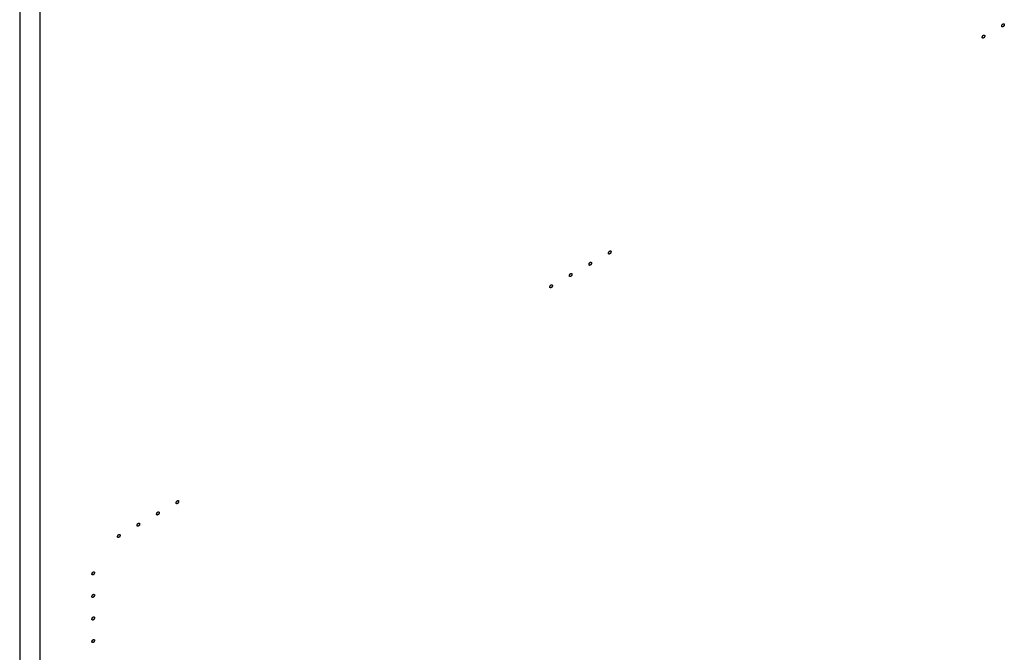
# Model space of a CAD drawing. Header units: inches. Extents: x 6 to 353, y 6 to 228.
# Tile 296 of 372: x 332.91 to 341.82, y 168.49 to 174.22. Entities that reach past the tile are written whole.
import ezdxf

# ---------------------------------------------------------------- set-up
doc = ezdxf.new("R2010")
doc.units = ezdxf.units.IN
doc.header["$LTSCALE"] = 19.946667
doc.header["$MEASUREMENT"] = 0
doc.linetypes.add('HIDDEN', pattern=[0.2, 0.1, -0.1])
doc.layers.get('0').update_dxf_attribs({"linetype": 'CONTINUOUS'})
doc.layers.add('08_ALL_COSMETICS', color=7, linetype='CONTINUOUS')

msp = doc.modelspace()

# ---------------------------------------------------------------- linework, layer by layer
at = {"color": 7, "linetype": 'Continuous'}
for p, q in [((332.9075, 194.7241), (332.9075, 141.4473)), ((333.09, 194.7241), (333.09, 141.4473))]:
    msp.add_line(p, q, dxfattribs=at)
at = {"layer": '08_ALL_COSMETICS', "color": 7, "linetype": 'HIDDEN'}
for points in [[(341.8079, 174.1526), (341.8075, 174.1524), (341.8069, 174.1522), (341.8062, 174.1519), (341.8057, 174.1516), (341.8051, 174.1515), (341.8046, 174.1514), (341.8042, 174.1513), (341.8038, 174.1512), (341.8035, 174.1511), (341.8033, 174.1511), (341.803, 174.1511), (341.8026, 174.1512), (341.8022, 174.1512), (341.8018, 174.1512), (341.8016, 174.1512), (341.8014, 174.1513), (341.8011, 174.1514), (341.8007, 174.1515), (341.8004, 174.1516), (341.8001, 174.1518), (341.7999, 174.1518), (341.7997, 174.152), (341.7995, 174.1522), (341.7992, 174.1524), (341.7989, 174.1526), (341.7986, 174.1528), (341.7985, 174.153), (341.7983, 174.1532), (341.7982, 174.1535), (341.7979, 174.1538), (341.7977, 174.1542), (341.7976, 174.1544), (341.7974, 174.1546), (341.7973, 174.1549), (341.7972, 174.1552), (341.7971, 174.1557), (341.797, 174.1561), (341.7969, 174.1564), (341.7968, 174.1567), (341.7968, 174.157), (341.7967, 174.1574), (341.7967, 174.1579), (341.7966, 174.1585), (341.7965, 174.1591), (341.7966, 174.1598), (341.7967, 174.1605), (341.7967, 174.1612), (341.7967, 174.1618), (341.7969, 174.1625), (341.7971, 174.1632), (341.7973, 174.1639), (341.7974, 174.1646), (341.7977, 174.1653), (341.7979, 174.166), (341.7982, 174.1668), (341.7984, 174.1675), (341.7988, 174.1682), (341.7991, 174.1689), (341.7995, 174.1696), (341.7998, 174.1703), (341.8003, 174.1709), (341.8007, 174.1716), (341.8011, 174.1722), (341.8016, 174.1729), (341.8021, 174.1735), (341.8025, 174.1741), (341.803, 174.1746), (341.8035, 174.1753), (341.804, 174.1757), (341.8046, 174.1762), (341.8051, 174.1767), (341.8056, 174.1772), (341.8062, 174.1776), (341.8069, 174.1781), (341.8075, 174.1785), (341.8079, 174.1787)], [(341.8079, 174.1787), (341.8082, 174.1789), (341.8088, 174.1792), (341.8095, 174.1795), (341.8101, 174.1798), (341.8106, 174.1799), (341.8111, 174.18), (341.8116, 174.1801), (341.8119, 174.1802), (341.8122, 174.1803), (341.8124, 174.1802), (341.8127, 174.1802), (341.8132, 174.1802), (341.8136, 174.1802), (341.8139, 174.1802), (341.8141, 174.1802), (341.8143, 174.1801), (341.8146, 174.18), (341.815, 174.1799), (341.8154, 174.1797), (341.8156, 174.1796), (341.8159, 174.1796), (341.816, 174.1794), (341.8163, 174.1792), (341.8166, 174.179), (341.8169, 174.1787), (341.8171, 174.1785), (341.8173, 174.1784), (341.8174, 174.1782), (341.8176, 174.1779), (341.8178, 174.1776), (341.818, 174.1772), (341.8182, 174.1769), (341.8183, 174.1767), (341.8184, 174.1765), (341.8185, 174.1761), (341.8186, 174.1757), (341.8188, 174.1753), (341.8189, 174.1749), (341.819, 174.1747), (341.819, 174.1744), (341.819, 174.174), (341.8191, 174.1734), (341.8191, 174.1728), (341.8192, 174.1722), (341.8191, 174.1715), (341.8191, 174.1709), (341.819, 174.1702), (341.819, 174.1696), (341.8188, 174.1688), (341.8186, 174.1682), (341.8185, 174.1674), (341.8184, 174.1667), (341.8181, 174.166), (341.8178, 174.1653), (341.8175, 174.1646), (341.8173, 174.1639), (341.8169, 174.1632), (341.8166, 174.1625), (341.8162, 174.1618), (341.8159, 174.161), (341.8154, 174.1604), (341.815, 174.1598), (341.8146, 174.1591), (341.8142, 174.1584), (341.8137, 174.1579), (341.8132, 174.1573), (341.8127, 174.1567), (341.8122, 174.1561), (341.8117, 174.1556), (341.8112, 174.1551), (341.8106, 174.1547), (341.8101, 174.1541), (341.8095, 174.1538), (341.8088, 174.1533), (341.8082, 174.1529), (341.8079, 174.1526)], [(341.6311, 174.0506), (341.6307, 174.0504), (341.6302, 174.0501), (341.6294, 174.0498), (341.6289, 174.0495), (341.6284, 174.0494), (341.6278, 174.0493), (341.6274, 174.0492), (341.627, 174.0491), (341.6268, 174.049), (341.6265, 174.0491), (341.6262, 174.0491), (341.6258, 174.0491), (341.6254, 174.0491), (341.6251, 174.0491), (341.6248, 174.0491), (341.6246, 174.0492), (341.6243, 174.0493), (341.624, 174.0494), (341.6236, 174.0496), (341.6233, 174.0497), (341.6231, 174.0497), (341.6229, 174.0499), (341.6227, 174.0501), (341.6224, 174.0503), (341.6221, 174.0506), (341.6219, 174.0508), (341.6217, 174.0509), (341.6216, 174.0511), (341.6214, 174.0514), (341.6212, 174.0518), (341.6209, 174.0521), (341.6208, 174.0524), (341.6206, 174.0526), (341.6206, 174.0528), (341.6205, 174.0532), (341.6203, 174.0536), (341.6202, 174.054), (341.6201, 174.0544), (341.62, 174.0546), (341.62, 174.0549), (341.6199, 174.0554), (341.6199, 174.0559), (341.6198, 174.0565), (341.6197, 174.0571), (341.6198, 174.0578), (341.6199, 174.0584), (341.6199, 174.0591), (341.62, 174.0597), (341.6202, 174.0605), (341.6203, 174.0612), (341.6205, 174.0619), (341.6206, 174.0626), (341.6209, 174.0633), (341.6211, 174.064), (341.6214, 174.0647), (341.6216, 174.0654), (341.622, 174.0661), (341.6224, 174.0668), (341.6227, 174.0675), (341.6231, 174.0683), (341.6235, 174.0689), (341.6239, 174.0695), (341.6244, 174.0702), (341.6248, 174.0709), (341.6253, 174.0714), (341.6258, 174.072), (341.6263, 174.0726), (341.6267, 174.0732), (341.6273, 174.0737), (341.6278, 174.0742), (341.6283, 174.0746), (341.6288, 174.0752), (341.6294, 174.0755), (341.6302, 174.076), (341.6307, 174.0764), (341.6311, 174.0767)], [(341.6311, 174.0767), (341.6315, 174.0769), (341.632, 174.0771), (341.6327, 174.0774), (341.6333, 174.0777), (341.6338, 174.0778), (341.6343, 174.078), (341.6348, 174.0781), (341.6351, 174.0781), (341.6354, 174.0782), (341.6356, 174.0782), (341.636, 174.0782), (341.6364, 174.0782), (341.6368, 174.0781), (341.6371, 174.0781), (341.6374, 174.0781), (341.6376, 174.078), (341.6379, 174.0779), (341.6382, 174.0778), (341.6386, 174.0777), (341.6389, 174.0776), (341.6391, 174.0775), (341.6393, 174.0773), (341.6395, 174.0771), (341.6398, 174.0769), (341.6401, 174.0767), (341.6403, 174.0765), (341.6405, 174.0763), (341.6406, 174.0761), (341.6408, 174.0758), (341.641, 174.0755), (341.6412, 174.0752), (341.6414, 174.0749), (341.6415, 174.0747), (341.6416, 174.0744), (341.6417, 174.0741), (341.6419, 174.0736), (341.642, 174.0732), (341.6421, 174.0729), (341.6422, 174.0726), (341.6422, 174.0723), (341.6422, 174.0719), (341.6423, 174.0714), (341.6423, 174.0708), (341.6424, 174.0702), (341.6423, 174.0695), (341.6423, 174.0688), (341.6422, 174.0682), (341.6422, 174.0675), (341.642, 174.0668), (341.6419, 174.0661), (341.6417, 174.0654), (341.6416, 174.0647), (341.6413, 174.064), (341.641, 174.0633), (341.6408, 174.0625), (341.6405, 174.0618), (341.6401, 174.0611), (341.6398, 174.0604), (341.6394, 174.0597), (341.6391, 174.059), (341.6387, 174.0584), (341.6382, 174.0577), (341.6378, 174.0571), (341.6374, 174.0564), (341.6369, 174.0558), (341.6364, 174.0552), (341.6359, 174.0547), (341.6354, 174.054), (341.6349, 174.0536), (341.6344, 174.0531), (341.6339, 174.0526), (341.6333, 174.0521), (341.6328, 174.0517), (341.632, 174.0512), (341.6315, 174.0508), (341.6311, 174.0506)], [(338.2483, 172.0975), (338.2479, 172.0973), (338.2474, 172.0971), (338.2467, 172.0968), (338.2461, 172.0965), (338.2456, 172.0964), (338.245, 172.0963), (338.2446, 172.0962), (338.2443, 172.0961), (338.244, 172.096), (338.2438, 172.096), (338.2434, 172.096), (338.243, 172.0961), (338.2426, 172.0961), (338.2423, 172.0961), (338.242, 172.0961), (338.2418, 172.0962), (338.2415, 172.0963), (338.2412, 172.0964), (338.2408, 172.0965), (338.2405, 172.0967), (338.2403, 172.0967), (338.2401, 172.0969), (338.2399, 172.0971), (338.2396, 172.0973), (338.2393, 172.0975), (338.2391, 172.0977), (338.2389, 172.0979), (338.2388, 172.0981), (338.2386, 172.0984), (338.2384, 172.0987), (338.2382, 172.099), (338.238, 172.0993), (338.2378, 172.0995), (338.2378, 172.0998), (338.2377, 172.1001), (338.2375, 172.1006), (338.2374, 172.101), (338.2373, 172.1013), (338.2372, 172.1016), (338.2372, 172.1019), (338.2371, 172.1023), (338.2371, 172.1028), (338.2371, 172.1034), (338.237, 172.104), (338.2371, 172.1047), (338.2371, 172.1054), (338.2372, 172.1061), (338.2372, 172.1067), (338.2374, 172.1074), (338.2375, 172.1081), (338.2377, 172.1088), (338.2378, 172.1095), (338.2381, 172.1102), (338.2384, 172.1109), (338.2386, 172.1117), (338.2389, 172.1124), (338.2392, 172.1131), (338.2396, 172.1138), (338.24, 172.1145), (338.2403, 172.1152), (338.2407, 172.1158), (338.2412, 172.1165), (338.2416, 172.1171), (338.242, 172.1178), (338.2425, 172.1184), (338.243, 172.119), (338.2435, 172.1195), (338.2439, 172.1202), (338.2445, 172.1206), (338.245, 172.1211), (338.2455, 172.1216), (338.2461, 172.1221), (338.2466, 172.1225), (338.2474, 172.123), (338.2479, 172.1234), (338.2483, 172.1236)], [(338.2483, 172.1236), (338.2487, 172.1238), (338.2492, 172.1241), (338.25, 172.1244), (338.2505, 172.1247), (338.251, 172.1248), (338.2516, 172.1249), (338.252, 172.125), (338.2523, 172.1251), (338.2526, 172.1252), (338.2529, 172.1251), (338.2532, 172.1251), (338.2536, 172.1251), (338.254, 172.1251), (338.2543, 172.1251), (338.2546, 172.1251), (338.2548, 172.125), (338.2551, 172.1249), (338.2554, 172.1248), (338.2558, 172.1246), (338.2561, 172.1245), (338.2563, 172.1245), (338.2565, 172.1243), (338.2567, 172.1241), (338.257, 172.1239), (338.2573, 172.1236), (338.2575, 172.1234), (338.2577, 172.1233), (338.2578, 172.1231), (338.258, 172.1228), (338.2582, 172.1225), (338.2584, 172.1221), (338.2586, 172.1218), (338.2588, 172.1216), (338.2588, 172.1214), (338.2589, 172.121), (338.2591, 172.1206), (338.2592, 172.1202), (338.2593, 172.1198), (338.2594, 172.1196), (338.2594, 172.1193), (338.2595, 172.1189), (338.2595, 172.1183), (338.2596, 172.1177), (338.2596, 172.1171), (338.2596, 172.1164), (338.2595, 172.1158), (338.2594, 172.1151), (338.2594, 172.1145), (338.2592, 172.1137), (338.2591, 172.113), (338.2589, 172.1123), (338.2588, 172.1116), (338.2585, 172.1109), (338.2582, 172.1102), (338.258, 172.1095), (338.2578, 172.1088), (338.2574, 172.1081), (338.257, 172.1074), (338.2567, 172.1067), (338.2563, 172.1059), (338.2559, 172.1053), (338.2555, 172.1047), (338.255, 172.104), (338.2546, 172.1033), (338.2541, 172.1028), (338.2536, 172.1022), (338.2531, 172.1016), (338.2527, 172.101), (338.2521, 172.1005), (338.2516, 172.1), (338.2511, 172.0996), (338.2505, 172.099), (338.25, 172.0987), (338.2492, 172.0982), (338.2487, 172.0978), (338.2483, 172.0975)], [(338.0715, 171.9955), (338.0712, 171.9953), (338.0706, 171.995), (338.0699, 171.9947), (338.0693, 171.9944), (338.0688, 171.9943), (338.0683, 171.9942), (338.0678, 171.9941), (338.0675, 171.994), (338.0672, 171.9939), (338.067, 171.994), (338.0666, 171.994), (338.0662, 171.994), (338.0658, 171.994), (338.0655, 171.994), (338.0653, 171.994), (338.0651, 171.9941), (338.0648, 171.9942), (338.0644, 171.9943), (338.064, 171.9945), (338.0637, 171.9946), (338.0635, 171.9946), (338.0634, 171.9948), (338.0631, 171.995), (338.0628, 171.9952), (338.0625, 171.9955), (338.0623, 171.9957), (338.0621, 171.9958), (338.062, 171.996), (338.0618, 171.9963), (338.0616, 171.9967), (338.0614, 171.997), (338.0612, 171.9973), (338.0611, 171.9975), (338.061, 171.9977), (338.0609, 171.9981), (338.0608, 171.9985), (338.0606, 171.9989), (338.0605, 171.9993), (338.0604, 171.9995), (338.0604, 171.9998), (338.0604, 172.0003), (338.0603, 172.0008), (338.0603, 172.0014), (338.0602, 172.002), (338.0603, 172.0027), (338.0603, 172.0033), (338.0604, 172.004), (338.0604, 172.0046), (338.0606, 172.0054), (338.0607, 172.0061), (338.0609, 172.0068), (338.061, 172.0075), (338.0613, 172.0082), (338.0616, 172.0089), (338.0619, 172.0096), (338.0621, 172.0103), (338.0625, 172.011), (338.0628, 172.0117), (338.0632, 172.0124), (338.0635, 172.0132), (338.064, 172.0138), (338.0644, 172.0144), (338.0648, 172.0151), (338.0652, 172.0158), (338.0657, 172.0163), (338.0662, 172.0169), (338.0667, 172.0175), (338.0672, 172.0181), (338.0677, 172.0186), (338.0682, 172.0191), (338.0688, 172.0195), (338.0693, 172.0201), (338.0699, 172.0204), (338.0706, 172.0209), (338.0712, 172.0213), (338.0715, 172.0216)], [(338.0715, 172.0216), (338.0719, 172.0218), (338.0724, 172.022), (338.0732, 172.0223), (338.0737, 172.0226), (338.0743, 172.0227), (338.0748, 172.0228), (338.0752, 172.023), (338.0756, 172.023), (338.0758, 172.0231), (338.0761, 172.0231), (338.0764, 172.0231), (338.0768, 172.0231), (338.0772, 172.023), (338.0775, 172.023), (338.0778, 172.023), (338.078, 172.0229), (338.0783, 172.0228), (338.0787, 172.0227), (338.079, 172.0226), (338.0793, 172.0225), (338.0795, 172.0224), (338.0797, 172.0222), (338.0799, 172.022), (338.0802, 172.0218), (338.0805, 172.0216), (338.0808, 172.0214), (338.0809, 172.0212), (338.0811, 172.021), (338.0812, 172.0207), (338.0814, 172.0204), (338.0817, 172.0201), (338.0818, 172.0198), (338.082, 172.0196), (338.082, 172.0193), (338.0822, 172.019), (338.0823, 172.0185), (338.0824, 172.0181), (338.0825, 172.0178), (338.0826, 172.0175), (338.0826, 172.0172), (338.0827, 172.0168), (338.0827, 172.0163), (338.0828, 172.0157), (338.0829, 172.0151), (338.0828, 172.0144), (338.0827, 172.0137), (338.0827, 172.0131), (338.0827, 172.0124), (338.0825, 172.0117), (338.0823, 172.011), (338.0821, 172.0103), (338.082, 172.0096), (338.0817, 172.0089), (338.0815, 172.0082), (338.0812, 172.0074), (338.081, 172.0067), (338.0806, 172.006), (338.0802, 172.0053), (338.0799, 172.0046), (338.0795, 172.0039), (338.0791, 172.0033), (338.0787, 172.0026), (338.0782, 172.002), (338.0778, 172.0013), (338.0773, 172.0007), (338.0769, 172.0001), (338.0764, 171.9996), (338.0759, 171.9989), (338.0753, 171.9985), (338.0748, 171.998), (338.0743, 171.9975), (338.0738, 171.997), (338.0732, 171.9966), (338.0725, 171.9961), (338.0719, 171.9957), (338.0715, 171.9955)], [(337.8948, 171.8934), (337.8944, 171.8932), (337.8938, 171.893), (337.8931, 171.8926), (337.8925, 171.8923), (337.892, 171.8923), (337.8915, 171.8921), (337.8911, 171.892), (337.8907, 171.892), (337.8904, 171.8919), (337.8902, 171.8919), (337.8899, 171.8919), (337.8895, 171.8919), (337.8891, 171.8919), (337.8887, 171.892), (337.8885, 171.8919), (337.8883, 171.8921), (337.888, 171.8921), (337.8876, 171.8923), (337.8873, 171.8924), (337.887, 171.8925), (337.8867, 171.8926), (337.8866, 171.8928), (337.8863, 171.8929), (337.8861, 171.8932), (337.8858, 171.8934), (337.8855, 171.8936), (337.8853, 171.8937), (337.8852, 171.894), (337.885, 171.8942), (337.8848, 171.8946), (337.8846, 171.8949), (337.8844, 171.8952), (337.8843, 171.8954), (337.8842, 171.8957), (337.8841, 171.896), (337.884, 171.8964), (337.8838, 171.8969), (337.8837, 171.8972), (337.8836, 171.8975), (337.8836, 171.8978), (337.8836, 171.8982), (337.8835, 171.8987), (337.8835, 171.8993), (337.8834, 171.8999), (337.8835, 171.9006), (337.8835, 171.9013), (337.8836, 171.9019), (337.8836, 171.9026), (337.8838, 171.9033), (337.884, 171.904), (337.8841, 171.9047), (337.8843, 171.9054), (337.8846, 171.9061), (337.8848, 171.9068), (337.8851, 171.9075), (337.8853, 171.9083), (337.8857, 171.909), (337.886, 171.9097), (337.8864, 171.9104), (337.8867, 171.9111), (337.8872, 171.9117), (337.8876, 171.9124), (337.888, 171.913), (337.8884, 171.9137), (337.8889, 171.9143), (337.8894, 171.9149), (337.8899, 171.9154), (337.8904, 171.916), (337.8909, 171.9165), (337.8915, 171.917), (337.892, 171.9175), (337.8925, 171.918), (337.8931, 171.9184), (337.8938, 171.9189), (337.8944, 171.9193), (337.8948, 171.9195)], [(337.8948, 171.9195), (337.8951, 171.9197), (337.8957, 171.92), (337.8964, 171.9203), (337.897, 171.9206), (337.8975, 171.9207), (337.898, 171.9208), (337.8984, 171.9209), (337.8988, 171.921), (337.8991, 171.921), (337.8993, 171.921), (337.8996, 171.921), (337.9, 171.921), (337.9004, 171.921), (337.9008, 171.921), (337.901, 171.921), (337.9012, 171.9209), (337.9015, 171.9208), (337.9019, 171.9206), (337.9022, 171.9205), (337.9025, 171.9204), (337.9028, 171.9203), (337.9029, 171.9202), (337.9032, 171.92), (337.9035, 171.9197), (337.9037, 171.9195), (337.904, 171.9193), (337.9042, 171.9192), (337.9043, 171.9189), (337.9045, 171.9187), (337.9047, 171.9183), (337.9049, 171.918), (337.9051, 171.9177), (337.9052, 171.9175), (337.9053, 171.9172), (337.9054, 171.9169), (337.9055, 171.9165), (337.9057, 171.9161), (337.9058, 171.9157), (337.9059, 171.9155), (337.9059, 171.9151), (337.9059, 171.9147), (337.906, 171.9142), (337.906, 171.9136), (337.9061, 171.913), (337.906, 171.9123), (337.906, 171.9117), (337.9059, 171.911), (337.9059, 171.9103), (337.9057, 171.9096), (337.9055, 171.9089), (337.9054, 171.9082), (337.9052, 171.9075), (337.9049, 171.9068), (337.9047, 171.9061), (337.9044, 171.9054), (337.9042, 171.9047), (337.9038, 171.904), (337.9035, 171.9033), (337.9031, 171.9026), (337.9028, 171.9018), (337.9023, 171.9012), (337.9019, 171.9005), (337.9015, 171.8999), (337.9011, 171.8992), (337.9006, 171.8987), (337.9001, 171.8981), (337.8996, 171.8975), (337.8991, 171.8969), (337.8986, 171.8964), (337.898, 171.8959), (337.8975, 171.8954), (337.897, 171.8949), (337.8964, 171.8946), (337.8957, 171.894), (337.8951, 171.8937), (337.8948, 171.8934)], [(337.718, 171.7913), (337.7176, 171.7912), (337.7171, 171.7909), (337.7163, 171.7906), (337.7158, 171.7903), (337.7153, 171.7902), (337.7147, 171.7901), (337.7143, 171.79), (337.7139, 171.7899), (337.7137, 171.7898), (337.7134, 171.7898), (337.7131, 171.7898), (337.7127, 171.7899), (337.7123, 171.7899), (337.712, 171.7899), (337.7117, 171.7899), (337.7115, 171.79), (337.7112, 171.7901), (337.7108, 171.7902), (337.7105, 171.7904), (337.7102, 171.7905), (337.71, 171.7905), (337.7098, 171.7907), (337.7096, 171.7909), (337.7093, 171.7911), (337.709, 171.7914), (337.7088, 171.7916), (337.7086, 171.7917), (337.7084, 171.7919), (337.7083, 171.7922), (337.7081, 171.7925), (337.7078, 171.7929), (337.7077, 171.7931), (337.7075, 171.7933), (337.7075, 171.7936), (337.7073, 171.7939), (337.7072, 171.7944), (337.7071, 171.7948), (337.707, 171.7952), (337.7069, 171.7954), (337.7069, 171.7957), (337.7068, 171.7961), (337.7068, 171.7966), (337.7067, 171.7973), (337.7066, 171.7979), (337.7067, 171.7985), (337.7068, 171.7992), (337.7068, 171.7999), (337.7068, 171.8005), (337.707, 171.8012), (337.7072, 171.8019), (337.7074, 171.8026), (337.7075, 171.8033), (337.7078, 171.8041), (337.708, 171.8048), (337.7083, 171.8055), (337.7085, 171.8062), (337.7089, 171.8069), (337.7093, 171.8076), (337.7096, 171.8083), (337.71, 171.809), (337.7104, 171.8097), (337.7108, 171.8103), (337.7113, 171.811), (337.7117, 171.8116), (337.7122, 171.8122), (337.7127, 171.8128), (337.7131, 171.8134), (337.7136, 171.814), (337.7142, 171.8144), (337.7147, 171.8149), (337.7152, 171.8154), (337.7157, 171.8159), (337.7163, 171.8163), (337.717, 171.8168), (337.7176, 171.8172), (337.718, 171.8175)], [(337.718, 171.8175), (337.7183, 171.8176), (337.7189, 171.8179), (337.7196, 171.8182), (337.7202, 171.8185), (337.7207, 171.8186), (337.7212, 171.8187), (337.7217, 171.8188), (337.722, 171.8189), (337.7223, 171.819), (337.7225, 171.819), (337.7229, 171.8189), (337.7233, 171.8189), (337.7237, 171.8189), (337.724, 171.8189), (337.7242, 171.8189), (337.7245, 171.8188), (337.7247, 171.8187), (337.7251, 171.8186), (337.7255, 171.8184), (337.7258, 171.8183), (337.726, 171.8183), (337.7261, 171.8181), (337.7264, 171.8179), (337.7267, 171.8177), (337.727, 171.8174), (337.7272, 171.8172), (337.7274, 171.8171), (337.7275, 171.8169), (337.7277, 171.8166), (337.7279, 171.8163), (337.7281, 171.8159), (337.7283, 171.8157), (337.7284, 171.8155), (337.7285, 171.8152), (337.7286, 171.8149), (337.7287, 171.8144), (337.7289, 171.814), (337.729, 171.8136), (337.7291, 171.8134), (337.7291, 171.8131), (337.7291, 171.8127), (337.7292, 171.8122), (337.7292, 171.8115), (337.7293, 171.8109), (337.7292, 171.8103), (337.7292, 171.8096), (337.7291, 171.8089), (337.7291, 171.8083), (337.7289, 171.8076), (337.7288, 171.8069), (337.7286, 171.8062), (337.7285, 171.8055), (337.7282, 171.8047), (337.7279, 171.804), (337.7277, 171.8033), (337.7274, 171.8026), (337.727, 171.8019), (337.7267, 171.8012), (337.7263, 171.8005), (337.726, 171.7998), (337.7255, 171.7991), (337.7251, 171.7985), (337.7247, 171.7978), (337.7243, 171.7972), (337.7238, 171.7966), (337.7233, 171.796), (337.7228, 171.7954), (337.7223, 171.7948), (337.7218, 171.7944), (337.7213, 171.7939), (337.7207, 171.7934), (337.7202, 171.7929), (337.7197, 171.7925), (337.7189, 171.792), (337.7183, 171.7916), (337.718, 171.7913)], [(334.3352, 169.8383), (334.3348, 169.8381), (334.3343, 169.8379), (334.3335, 169.8375), (334.333, 169.8372), (334.3325, 169.8372), (334.3319, 169.837), (334.3315, 169.8369), (334.3311, 169.8369), (334.3309, 169.8368), (334.3306, 169.8368), (334.3303, 169.8368), (334.3299, 169.8368), (334.3295, 169.8368), (334.3292, 169.8369), (334.3289, 169.8368), (334.3287, 169.8369), (334.3284, 169.837), (334.3281, 169.8372), (334.3277, 169.8373), (334.3274, 169.8374), (334.3272, 169.8375), (334.327, 169.8377), (334.3268, 169.8378), (334.3265, 169.8381), (334.3262, 169.8383), (334.326, 169.8385), (334.3258, 169.8386), (334.3257, 169.8389), (334.3255, 169.8391), (334.3253, 169.8395), (334.325, 169.8398), (334.3249, 169.8401), (334.3247, 169.8403), (334.3247, 169.8406), (334.3246, 169.8409), (334.3244, 169.8413), (334.3243, 169.8418), (334.3242, 169.8421), (334.3241, 169.8424), (334.3241, 169.8427), (334.324, 169.8431), (334.324, 169.8436), (334.3239, 169.8442), (334.3238, 169.8448), (334.3239, 169.8455), (334.324, 169.8462), (334.324, 169.8468), (334.3241, 169.8475), (334.3243, 169.8482), (334.3244, 169.8489), (334.3246, 169.8496), (334.3247, 169.8503), (334.325, 169.851), (334.3252, 169.8517), (334.3255, 169.8524), (334.3257, 169.8532), (334.3261, 169.8539), (334.3265, 169.8546), (334.3268, 169.8553), (334.3272, 169.856), (334.3276, 169.8566), (334.328, 169.8573), (334.3285, 169.8579), (334.3289, 169.8586), (334.3294, 169.8592), (334.3299, 169.8597), (334.3304, 169.8603), (334.3308, 169.8609), (334.3314, 169.8614), (334.3319, 169.8619), (334.3324, 169.8624), (334.3329, 169.8629), (334.3335, 169.8633), (334.3343, 169.8638), (334.3348, 169.8642), (334.3352, 169.8644)], [(334.3352, 169.8644), (334.3356, 169.8646), (334.3361, 169.8649), (334.3368, 169.8652), (334.3374, 169.8655), (334.3379, 169.8656), (334.3384, 169.8657), (334.3389, 169.8658), (334.3392, 169.8659), (334.3395, 169.8659), (334.3397, 169.8659), (334.3401, 169.8659), (334.3405, 169.8659), (334.3409, 169.8659), (334.3412, 169.8659), (334.3415, 169.8659), (334.3417, 169.8658), (334.342, 169.8657), (334.3423, 169.8655), (334.3427, 169.8654), (334.343, 169.8653), (334.3432, 169.8652), (334.3434, 169.8651), (334.3436, 169.8649), (334.3439, 169.8646), (334.3442, 169.8644), (334.3444, 169.8642), (334.3446, 169.8641), (334.3447, 169.8638), (334.3449, 169.8636), (334.3451, 169.8632), (334.3453, 169.8629), (334.3455, 169.8626), (334.3457, 169.8624), (334.3457, 169.8621), (334.3458, 169.8618), (334.346, 169.8614), (334.3461, 169.8609), (334.3462, 169.8606), (334.3463, 169.8604), (334.3463, 169.86), (334.3463, 169.8596), (334.3464, 169.8591), (334.3464, 169.8585), (334.3465, 169.8579), (334.3464, 169.8572), (334.3464, 169.8566), (334.3463, 169.8559), (334.3463, 169.8552), (334.3461, 169.8545), (334.346, 169.8538), (334.3458, 169.8531), (334.3457, 169.8524), (334.3454, 169.8517), (334.3451, 169.851), (334.3449, 169.8503), (334.3446, 169.8496), (334.3443, 169.8489), (334.3439, 169.8482), (334.3435, 169.8475), (334.3432, 169.8467), (334.3428, 169.8461), (334.3423, 169.8454), (334.3419, 169.8448), (334.3415, 169.8441), (334.341, 169.8436), (334.3405, 169.843), (334.34, 169.8424), (334.3396, 169.8418), (334.339, 169.8413), (334.3385, 169.8408), (334.338, 169.8403), (334.3374, 169.8398), (334.3369, 169.8395), (334.3361, 169.8389), (334.3356, 169.8386), (334.3352, 169.8383)], [(334.1584, 169.7362), (334.158, 169.7361), (334.1575, 169.7358), (334.1568, 169.7355), (334.1562, 169.7352), (334.1557, 169.7351), (334.1552, 169.735), (334.1547, 169.7349), (334.1544, 169.7348), (334.1541, 169.7347), (334.1539, 169.7347), (334.1535, 169.7347), (334.1531, 169.7348), (334.1527, 169.7348), (334.1524, 169.7348), (334.1521, 169.7348), (334.1519, 169.7349), (334.1516, 169.735), (334.1513, 169.7351), (334.1509, 169.7353), (334.1506, 169.7354), (334.1504, 169.7354), (334.1502, 169.7356), (334.15, 169.7358), (334.1497, 169.736), (334.1494, 169.7363), (334.1492, 169.7365), (334.149, 169.7366), (334.1489, 169.7368), (334.1487, 169.7371), (334.1485, 169.7374), (334.1483, 169.7378), (334.1481, 169.738), (334.148, 169.7382), (334.1479, 169.7385), (334.1478, 169.7388), (334.1476, 169.7393), (334.1475, 169.7397), (334.1474, 169.7401), (334.1473, 169.7403), (334.1473, 169.7406), (334.1473, 169.741), (334.1472, 169.7415), (334.1472, 169.7422), (334.1471, 169.7428), (334.1472, 169.7434), (334.1472, 169.7441), (334.1473, 169.7448), (334.1473, 169.7454), (334.1475, 169.7461), (334.1476, 169.7468), (334.1478, 169.7475), (334.1479, 169.7482), (334.1482, 169.749), (334.1485, 169.7497), (334.1487, 169.7504), (334.149, 169.7511), (334.1494, 169.7518), (334.1497, 169.7525), (334.1501, 169.7532), (334.1504, 169.7539), (334.1508, 169.7546), (334.1513, 169.7552), (334.1517, 169.7559), (334.1521, 169.7565), (334.1526, 169.7571), (334.1531, 169.7577), (334.1536, 169.7583), (334.1541, 169.7589), (334.1546, 169.7593), (334.1551, 169.7598), (334.1557, 169.7603), (334.1562, 169.7608), (334.1567, 169.7612), (334.1575, 169.7617), (334.158, 169.7621), (334.1584, 169.7624)], [(334.1584, 169.7624), (334.1588, 169.7625), (334.1593, 169.7628), (334.1601, 169.7631), (334.1606, 169.7634), (334.1611, 169.7635), (334.1617, 169.7636), (334.1621, 169.7637), (334.1625, 169.7638), (334.1627, 169.7639), (334.163, 169.7639), (334.1633, 169.7638), (334.1637, 169.7638), (334.1641, 169.7638), (334.1644, 169.7638), (334.1647, 169.7638), (334.1649, 169.7637), (334.1652, 169.7636), (334.1655, 169.7635), (334.1659, 169.7633), (334.1662, 169.7632), (334.1664, 169.7632), (334.1666, 169.763), (334.1668, 169.7628), (334.1671, 169.7626), (334.1674, 169.7623), (334.1676, 169.7621), (334.1678, 169.762), (334.1679, 169.7618), (334.1681, 169.7615), (334.1683, 169.7612), (334.1686, 169.7608), (334.1687, 169.7606), (334.1689, 169.7604), (334.1689, 169.7601), (334.1691, 169.7597), (334.1692, 169.7593), (334.1693, 169.7589), (334.1694, 169.7585), (334.1695, 169.7583), (334.1695, 169.758), (334.1696, 169.7576), (334.1696, 169.7571), (334.1697, 169.7564), (334.1698, 169.7558), (334.1697, 169.7552), (334.1696, 169.7545), (334.1696, 169.7538), (334.1695, 169.7532), (334.1693, 169.7525), (334.1692, 169.7518), (334.169, 169.7511), (334.1689, 169.7504), (334.1686, 169.7496), (334.1684, 169.7489), (334.1681, 169.7482), (334.1679, 169.7475), (334.1675, 169.7468), (334.1671, 169.7461), (334.1668, 169.7454), (334.1664, 169.7447), (334.166, 169.744), (334.1656, 169.7434), (334.1651, 169.7427), (334.1647, 169.7421), (334.1642, 169.7415), (334.1637, 169.7409), (334.1632, 169.7403), (334.1628, 169.7397), (334.1622, 169.7393), (334.1617, 169.7388), (334.1612, 169.7383), (334.1607, 169.7378), (334.1601, 169.7374), (334.1593, 169.7369), (334.1588, 169.7365), (334.1584, 169.7362)], [(333.9816, 169.6342), (333.9813, 169.634), (333.9807, 169.6337), (333.98, 169.6334), (333.9794, 169.6331), (333.9789, 169.633), (333.9784, 169.6329), (333.9779, 169.6328), (333.9776, 169.6327), (333.9773, 169.6327), (333.9771, 169.6327), (333.9768, 169.6327), (333.9764, 169.6327), (333.9759, 169.6327), (333.9756, 169.6327), (333.9754, 169.6327), (333.9752, 169.6328), (333.9749, 169.6329), (333.9745, 169.6331), (333.9741, 169.6332), (333.9739, 169.6333), (333.9736, 169.6334), (333.9735, 169.6335), (333.9732, 169.6337), (333.9729, 169.634), (333.9726, 169.6342), (333.9724, 169.6344), (333.9722, 169.6345), (333.9721, 169.6348), (333.9719, 169.635), (333.9717, 169.6354), (333.9715, 169.6357), (333.9713, 169.636), (333.9712, 169.6362), (333.9711, 169.6364), (333.971, 169.6368), (333.9709, 169.6372), (333.9707, 169.6376), (333.9706, 169.638), (333.9705, 169.6382), (333.9705, 169.6386), (333.9705, 169.639), (333.9704, 169.6395), (333.9704, 169.6401), (333.9703, 169.6407), (333.9704, 169.6414), (333.9704, 169.642), (333.9705, 169.6427), (333.9705, 169.6434), (333.9707, 169.6441), (333.9709, 169.6448), (333.971, 169.6455), (333.9712, 169.6462), (333.9714, 169.6469), (333.9717, 169.6476), (333.972, 169.6483), (333.9722, 169.649), (333.9726, 169.6497), (333.9729, 169.6504), (333.9733, 169.6511), (333.9736, 169.6519), (333.9741, 169.6525), (333.9745, 169.6532), (333.9749, 169.6538), (333.9753, 169.6545), (333.9758, 169.655), (333.9763, 169.6556), (333.9768, 169.6562), (333.9773, 169.6568), (333.9778, 169.6573), (333.9783, 169.6578), (333.9789, 169.6583), (333.9794, 169.6588), (333.98, 169.6591), (333.9807, 169.6597), (333.9813, 169.66), (333.9816, 169.6603)], [(333.9816, 169.6603), (333.982, 169.6605), (333.9826, 169.6607), (333.9833, 169.6611), (333.9838, 169.6614), (333.9844, 169.6614), (333.9849, 169.6616), (333.9853, 169.6617), (333.9857, 169.6617), (333.986, 169.6618), (333.9862, 169.6618), (333.9865, 169.6618), (333.9869, 169.6618), (333.9873, 169.6618), (333.9877, 169.6617), (333.9879, 169.6618), (333.9881, 169.6616), (333.9884, 169.6616), (333.9888, 169.6614), (333.9891, 169.6613), (333.9894, 169.6612), (333.9897, 169.6611), (333.9898, 169.6609), (333.9901, 169.6608), (333.9903, 169.6605), (333.9906, 169.6603), (333.9909, 169.6601), (333.9911, 169.66), (333.9912, 169.6597), (333.9913, 169.6595), (333.9916, 169.6591), (333.9918, 169.6588), (333.992, 169.6585), (333.9921, 169.6583), (333.9922, 169.658), (333.9923, 169.6577), (333.9924, 169.6573), (333.9925, 169.6568), (333.9926, 169.6565), (333.9927, 169.6562), (333.9928, 169.6559), (333.9928, 169.6555), (333.9928, 169.655), (333.9929, 169.6544), (333.993, 169.6538), (333.9929, 169.6531), (333.9928, 169.6524), (333.9928, 169.6518), (333.9928, 169.6511), (333.9926, 169.6504), (333.9924, 169.6497), (333.9923, 169.649), (333.9921, 169.6483), (333.9918, 169.6476), (333.9916, 169.6469), (333.9913, 169.6462), (333.9911, 169.6454), (333.9907, 169.6447), (333.9904, 169.644), (333.99, 169.6433), (333.9897, 169.6426), (333.9892, 169.642), (333.9888, 169.6413), (333.9884, 169.6407), (333.988, 169.64), (333.9874, 169.6394), (333.987, 169.6388), (333.9865, 169.6383), (333.986, 169.6377), (333.9855, 169.6372), (333.9849, 169.6367), (333.9844, 169.6362), (333.9839, 169.6357), (333.9833, 169.6353), (333.9826, 169.6348), (333.982, 169.6344), (333.9816, 169.6342)], [(333.8049, 169.5321), (333.8045, 169.5319), (333.8039, 169.5317), (333.8032, 169.5314), (333.8027, 169.5311), (333.8021, 169.531), (333.8016, 169.5308), (333.8012, 169.5307), (333.8008, 169.5307), (333.8005, 169.5306), (333.8003, 169.5306), (333.8, 169.5306), (333.7996, 169.5306), (333.7992, 169.5307), (333.7988, 169.5307), (333.7986, 169.5307), (333.7984, 169.5308), (333.7981, 169.5309), (333.7977, 169.531), (333.7974, 169.5311), (333.7971, 169.5312), (333.7969, 169.5313), (333.7967, 169.5315), (333.7965, 169.5317), (333.7962, 169.5319), (333.7959, 169.5321), (333.7956, 169.5323), (333.7954, 169.5325), (333.7953, 169.5327), (333.7952, 169.533), (333.7949, 169.5333), (333.7947, 169.5336), (333.7946, 169.5339), (333.7944, 169.5341), (333.7943, 169.5344), (333.7942, 169.5347), (333.7941, 169.5352), (333.794, 169.5356), (333.7939, 169.5359), (333.7938, 169.5362), (333.7937, 169.5365), (333.7937, 169.5369), (333.7937, 169.5374), (333.7936, 169.538), (333.7935, 169.5386), (333.7936, 169.5393), (333.7937, 169.54), (333.7937, 169.5406), (333.7937, 169.5413), (333.7939, 169.542), (333.7941, 169.5427), (333.7943, 169.5434), (333.7944, 169.5441), (333.7947, 169.5448), (333.7949, 169.5455), (333.7952, 169.5463), (333.7954, 169.547), (333.7958, 169.5477), (333.7961, 169.5484), (333.7965, 169.5491), (333.7968, 169.5498), (333.7973, 169.5504), (333.7977, 169.5511), (333.7981, 169.5517), (333.7986, 169.5524), (333.7991, 169.553), (333.7995, 169.5536), (333.8, 169.5541), (333.8005, 169.5548), (333.801, 169.5552), (333.8016, 169.5557), (333.8021, 169.5562), (333.8026, 169.5567), (333.8032, 169.5571), (333.8039, 169.5576), (333.8045, 169.558), (333.8049, 169.5582)], [(333.8049, 169.5582), (333.8052, 169.5584), (333.8058, 169.5587), (333.8065, 169.559), (333.8071, 169.5593), (333.8076, 169.5594), (333.8081, 169.5595), (333.8086, 169.5596), (333.8089, 169.5597), (333.8092, 169.5598), (333.8094, 169.5597), (333.8097, 169.5597), (333.8101, 169.5597), (333.8106, 169.5597), (333.8109, 169.5597), (333.8111, 169.5597), (333.8113, 169.5596), (333.8116, 169.5595), (333.812, 169.5594), (333.8124, 169.5592), (333.8126, 169.5591), (333.8129, 169.5591), (333.813, 169.5589), (333.8133, 169.5587), (333.8136, 169.5585), (333.8139, 169.5582), (333.8141, 169.558), (333.8143, 169.5579), (333.8144, 169.5577), (333.8146, 169.5574), (333.8148, 169.557), (333.815, 169.5567), (333.8152, 169.5564), (333.8153, 169.5562), (333.8154, 169.556), (333.8155, 169.5556), (333.8156, 169.5552), (333.8158, 169.5548), (333.8159, 169.5544), (333.816, 169.5542), (333.816, 169.5539), (333.816, 169.5534), (333.8161, 169.5529), (333.8161, 169.5523), (333.8162, 169.5517), (333.8161, 169.551), (333.8161, 169.5504), (333.816, 169.5497), (333.816, 169.5491), (333.8158, 169.5483), (333.8156, 169.5476), (333.8155, 169.5469), (333.8154, 169.5462), (333.8151, 169.5455), (333.8148, 169.5448), (333.8145, 169.5441), (333.8143, 169.5434), (333.8139, 169.5427), (333.8136, 169.542), (333.8132, 169.5413), (333.8129, 169.5405), (333.8124, 169.5399), (333.812, 169.5393), (333.8116, 169.5386), (333.8112, 169.5379), (333.8107, 169.5374), (333.8102, 169.5368), (333.8097, 169.5362), (333.8092, 169.5356), (333.8087, 169.5351), (333.8082, 169.5346), (333.8076, 169.5342), (333.8071, 169.5336), (333.8065, 169.5333), (333.8058, 169.5328), (333.8052, 169.5324), (333.8049, 169.5321)], [(333.5729, 169.1941), (333.5726, 169.1939), (333.572, 169.1937), (333.5713, 169.1933), (333.5707, 169.193), (333.5702, 169.193), (333.5697, 169.1928), (333.5692, 169.1927), (333.5689, 169.1926), (333.5686, 169.1926), (333.5684, 169.1926), (333.5681, 169.1926), (333.5676, 169.1926), (333.5672, 169.1926), (333.5669, 169.1926), (333.5667, 169.1926), (333.5665, 169.1927), (333.5662, 169.1928), (333.5658, 169.193), (333.5654, 169.1931), (333.5652, 169.1932), (333.5649, 169.1933), (333.5648, 169.1934), (333.5645, 169.1936), (333.5642, 169.1939), (333.5639, 169.1941), (333.5637, 169.1943), (333.5635, 169.1944), (333.5634, 169.1947), (333.5632, 169.1949), (333.563, 169.1953), (333.5628, 169.1956), (333.5626, 169.1959), (333.5625, 169.1961), (333.5624, 169.1964), (333.5623, 169.1967), (333.5622, 169.1971), (333.562, 169.1976), (333.5619, 169.1979), (333.5618, 169.1981), (333.5618, 169.1985), (333.5618, 169.1989), (333.5617, 169.1994), (333.5617, 169.2), (333.5616, 169.2006), (333.5617, 169.2013), (333.5617, 169.2019), (333.5618, 169.2026), (333.5618, 169.2033), (333.562, 169.204), (333.5622, 169.2047), (333.5623, 169.2054), (333.5624, 169.2061), (333.5627, 169.2068), (333.563, 169.2075), (333.5633, 169.2082), (333.5635, 169.2089), (333.5639, 169.2096), (333.5642, 169.2104), (333.5646, 169.2111), (333.5649, 169.2118), (333.5654, 169.2124), (333.5658, 169.2131), (333.5662, 169.2137), (333.5666, 169.2144), (333.5671, 169.2149), (333.5676, 169.2155), (333.5681, 169.2161), (333.5686, 169.2167), (333.5691, 169.2172), (333.5696, 169.2177), (333.5702, 169.2182), (333.5707, 169.2187), (333.5713, 169.219), (333.572, 169.2196), (333.5726, 169.22), (333.5729, 169.2202)], [(333.5729, 169.2202), (333.5733, 169.2204), (333.5739, 169.2206), (333.5746, 169.221), (333.5751, 169.2213), (333.5757, 169.2213), (333.5762, 169.2215), (333.5766, 169.2216), (333.577, 169.2216), (333.5773, 169.2217), (333.5775, 169.2217), (333.5778, 169.2217), (333.5782, 169.2217), (333.5786, 169.2217), (333.5789, 169.2216), (333.5792, 169.2217), (333.5794, 169.2216), (333.5797, 169.2215), (333.5801, 169.2213), (333.5804, 169.2212), (333.5807, 169.2211), (333.5809, 169.221), (333.5811, 169.2209), (333.5813, 169.2207), (333.5816, 169.2204), (333.5819, 169.2202), (333.5822, 169.22), (333.5823, 169.2199), (333.5825, 169.2196), (333.5826, 169.2194), (333.5829, 169.219), (333.5831, 169.2187), (333.5832, 169.2184), (333.5834, 169.2182), (333.5835, 169.2179), (333.5836, 169.2176), (333.5837, 169.2172), (333.5838, 169.2167), (333.5839, 169.2164), (333.584, 169.2161), (333.584, 169.2158), (333.5841, 169.2154), (333.5841, 169.2149), (333.5842, 169.2143), (333.5843, 169.2137), (333.5842, 169.213), (333.5841, 169.2123), (333.5841, 169.2117), (333.5841, 169.211), (333.5839, 169.2103), (333.5837, 169.2096), (333.5835, 169.2089), (333.5834, 169.2082), (333.5831, 169.2075), (333.5829, 169.2068), (333.5826, 169.2061), (333.5824, 169.2054), (333.582, 169.2047), (333.5816, 169.2039), (333.5813, 169.2032), (333.581, 169.2025), (333.5805, 169.2019), (333.5801, 169.2012), (333.5796, 169.2006), (333.5792, 169.1999), (333.5787, 169.1993), (333.5783, 169.1988), (333.5778, 169.1982), (333.5773, 169.1976), (333.5767, 169.1971), (333.5762, 169.1966), (333.5757, 169.1961), (333.5752, 169.1956), (333.5746, 169.1953), (333.5739, 169.1947), (333.5733, 169.1943), (333.5729, 169.1941)], [(333.5729, 168.99), (333.5726, 168.9898), (333.572, 168.9895), (333.5713, 168.9892), (333.5707, 168.9889), (333.5702, 168.9888), (333.5697, 168.9887), (333.5692, 168.9886), (333.5689, 168.9885), (333.5686, 168.9884), (333.5684, 168.9885), (333.5681, 168.9885), (333.5676, 168.9885), (333.5672, 168.9885), (333.5669, 168.9885), (333.5667, 168.9885), (333.5665, 168.9886), (333.5662, 168.9887), (333.5658, 168.9888), (333.5654, 168.989), (333.5652, 168.9891), (333.5649, 168.9891), (333.5648, 168.9893), (333.5645, 168.9895), (333.5642, 168.9897), (333.5639, 168.99), (333.5637, 168.9902), (333.5635, 168.9903), (333.5634, 168.9905), (333.5632, 168.9908), (333.563, 168.9911), (333.5628, 168.9915), (333.5626, 168.9918), (333.5625, 168.992), (333.5624, 168.9922), (333.5623, 168.9926), (333.5622, 168.993), (333.562, 168.9934), (333.5619, 168.9938), (333.5618, 168.994), (333.5618, 168.9943), (333.5618, 168.9947), (333.5617, 168.9953), (333.5617, 168.9959), (333.5616, 168.9965), (333.5617, 168.9972), (333.5617, 168.9978), (333.5618, 168.9985), (333.5618, 168.9991), (333.562, 168.9999), (333.5622, 169.0006), (333.5623, 169.0013), (333.5624, 169.002), (333.5627, 169.0027), (333.563, 169.0034), (333.5633, 169.0041), (333.5635, 169.0048), (333.5639, 169.0055), (333.5642, 169.0062), (333.5646, 169.0069), (333.5649, 169.0077), (333.5654, 169.0083), (333.5658, 169.0089), (333.5662, 169.0096), (333.5666, 169.0103), (333.5671, 169.0108), (333.5676, 169.0114), (333.5681, 169.012), (333.5686, 169.0126), (333.5691, 169.0131), (333.5696, 169.0136), (333.5702, 169.014), (333.5707, 169.0146), (333.5713, 169.0149), (333.572, 169.0154), (333.5726, 169.0158), (333.5729, 169.0161)], [(333.5729, 169.0161), (333.5733, 169.0163), (333.5739, 169.0165), (333.5746, 169.0168), (333.5751, 169.0171), (333.5757, 169.0172), (333.5762, 169.0173), (333.5766, 169.0175), (333.577, 169.0175), (333.5773, 169.0176), (333.5775, 169.0176), (333.5778, 169.0176), (333.5782, 169.0176), (333.5786, 169.0175), (333.5789, 169.0175), (333.5792, 169.0175), (333.5794, 169.0174), (333.5797, 169.0173), (333.5801, 169.0172), (333.5804, 169.0171), (333.5807, 169.017), (333.5809, 169.0169), (333.5811, 169.0167), (333.5813, 169.0165), (333.5816, 169.0163), (333.5819, 169.0161), (333.5822, 169.0159), (333.5823, 169.0157), (333.5825, 169.0155), (333.5826, 169.0152), (333.5829, 169.0149), (333.5831, 169.0146), (333.5832, 169.0143), (333.5834, 169.0141), (333.5835, 169.0138), (333.5836, 169.0135), (333.5837, 169.013), (333.5838, 169.0126), (333.5839, 169.0123), (333.584, 169.012), (333.584, 169.0117), (333.5841, 169.0113), (333.5841, 169.0108), (333.5842, 169.0102), (333.5843, 169.0096), (333.5842, 169.0089), (333.5841, 169.0082), (333.5841, 169.0076), (333.5841, 169.0069), (333.5839, 169.0062), (333.5837, 169.0055), (333.5835, 169.0048), (333.5834, 169.0041), (333.5831, 169.0034), (333.5829, 169.0027), (333.5826, 169.0019), (333.5824, 169.0012), (333.582, 169.0005), (333.5816, 168.9998), (333.5813, 168.9991), (333.581, 168.9984), (333.5805, 168.9978), (333.5801, 168.9971), (333.5796, 168.9965), (333.5792, 168.9958), (333.5787, 168.9952), (333.5783, 168.9946), (333.5778, 168.9941), (333.5773, 168.9934), (333.5767, 168.993), (333.5762, 168.9925), (333.5757, 168.992), (333.5752, 168.9915), (333.5746, 168.9911), (333.5739, 168.9906), (333.5733, 168.9902), (333.5729, 168.99)], [(333.5729, 168.7858), (333.5726, 168.7857), (333.572, 168.7854), (333.5713, 168.7851), (333.5707, 168.7848), (333.5702, 168.7847), (333.5697, 168.7846), (333.5692, 168.7845), (333.5689, 168.7844), (333.5686, 168.7843), (333.5684, 168.7843), (333.5681, 168.7843), (333.5676, 168.7844), (333.5672, 168.7844), (333.5669, 168.7844), (333.5667, 168.7844), (333.5665, 168.7845), (333.5662, 168.7846), (333.5658, 168.7847), (333.5654, 168.7848), (333.5652, 168.785), (333.5649, 168.785), (333.5648, 168.7852), (333.5645, 168.7854), (333.5642, 168.7856), (333.5639, 168.7859), (333.5637, 168.7861), (333.5635, 168.7862), (333.5634, 168.7864), (333.5632, 168.7867), (333.563, 168.787), (333.5628, 168.7874), (333.5626, 168.7876), (333.5625, 168.7878), (333.5624, 168.7881), (333.5623, 168.7884), (333.5622, 168.7889), (333.562, 168.7893), (333.5619, 168.7897), (333.5618, 168.7899), (333.5618, 168.7902), (333.5618, 168.7906), (333.5617, 168.7911), (333.5617, 168.7918), (333.5616, 168.7923), (333.5617, 168.793), (333.5617, 168.7937), (333.5618, 168.7944), (333.5618, 168.795), (333.562, 168.7957), (333.5622, 168.7964), (333.5623, 168.7971), (333.5624, 168.7978), (333.5627, 168.7985), (333.563, 168.7993), (333.5633, 168.8), (333.5635, 168.8007), (333.5639, 168.8014), (333.5642, 168.8021), (333.5646, 168.8028), (333.5649, 168.8035), (333.5654, 168.8042), (333.5658, 168.8048), (333.5662, 168.8055), (333.5666, 168.8061), (333.5671, 168.8067), (333.5676, 168.8073), (333.5681, 168.8079), (333.5686, 168.8085), (333.5691, 168.8089), (333.5696, 168.8094), (333.5702, 168.8099), (333.5707, 168.8104), (333.5713, 168.8108), (333.572, 168.8113), (333.5726, 168.8117), (333.5729, 168.812)], [(333.5729, 168.812), (333.5733, 168.8121), (333.5739, 168.8124), (333.5746, 168.8127), (333.5751, 168.813), (333.5757, 168.8131), (333.5762, 168.8132), (333.5766, 168.8133), (333.577, 168.8134), (333.5773, 168.8135), (333.5775, 168.8134), (333.5778, 168.8134), (333.5782, 168.8134), (333.5786, 168.8134), (333.5789, 168.8134), (333.5792, 168.8134), (333.5794, 168.8133), (333.5797, 168.8132), (333.5801, 168.8131), (333.5804, 168.8129), (333.5807, 168.8128), (333.5809, 168.8128), (333.5811, 168.8126), (333.5813, 168.8124), (333.5816, 168.8122), (333.5819, 168.8119), (333.5822, 168.8117), (333.5823, 168.8116), (333.5825, 168.8114), (333.5826, 168.8111), (333.5829, 168.8108), (333.5831, 168.8104), (333.5832, 168.8101), (333.5834, 168.81), (333.5835, 168.8097), (333.5836, 168.8093), (333.5837, 168.8089), (333.5838, 168.8085), (333.5839, 168.8081), (333.584, 168.8079), (333.584, 168.8076), (333.5841, 168.8072), (333.5841, 168.8067), (333.5842, 168.806), (333.5843, 168.8054), (333.5842, 168.8048), (333.5841, 168.8041), (333.5841, 168.8034), (333.5841, 168.8028), (333.5839, 168.8021), (333.5837, 168.8014), (333.5835, 168.8007), (333.5834, 168.8), (333.5831, 168.7992), (333.5829, 168.7985), (333.5826, 168.7978), (333.5824, 168.7971), (333.582, 168.7964), (333.5816, 168.7957), (333.5813, 168.795), (333.581, 168.7943), (333.5805, 168.7936), (333.5801, 168.793), (333.5796, 168.7923), (333.5792, 168.7917), (333.5787, 168.7911), (333.5783, 168.7905), (333.5778, 168.7899), (333.5773, 168.7893), (333.5767, 168.7889), (333.5762, 168.7884), (333.5757, 168.7879), (333.5752, 168.7874), (333.5746, 168.787), (333.5739, 168.7865), (333.5733, 168.7861), (333.5729, 168.7858)], [(333.5729, 168.6078), (333.5733, 168.608), (333.5739, 168.6083), (333.5746, 168.6086), (333.5751, 168.6089), (333.5757, 168.609), (333.5762, 168.6091), (333.5766, 168.6092), (333.577, 168.6093), (333.5773, 168.6094), (333.5775, 168.6093), (333.5778, 168.6093), (333.5782, 168.6093), (333.5786, 168.6093), (333.5789, 168.6093), (333.5792, 168.6093), (333.5794, 168.6092), (333.5797, 168.6091), (333.5801, 168.6089), (333.5804, 168.6088), (333.5807, 168.6087), (333.5809, 168.6086), (333.5811, 168.6085), (333.5813, 168.6083), (333.5816, 168.608), (333.5819, 168.6078), (333.5822, 168.6076), (333.5823, 168.6075), (333.5825, 168.6073), (333.5826, 168.607), (333.5829, 168.6066), (333.5831, 168.6063), (333.5832, 168.606), (333.5834, 168.6058), (333.5835, 168.6056), (333.5836, 168.6052), (333.5837, 168.6048), (333.5838, 168.6044), (333.5839, 168.604), (333.584, 168.6038), (333.584, 168.6034), (333.5841, 168.603), (333.5841, 168.6025), (333.5842, 168.6019), (333.5843, 168.6013), (333.5842, 168.6006), (333.5841, 168.6), (333.5841, 168.5993), (333.5841, 168.5987), (333.5839, 168.5979), (333.5837, 168.5972), (333.5835, 168.5965), (333.5834, 168.5958), (333.5831, 168.5951), (333.5829, 168.5944), (333.5826, 168.5937), (333.5824, 168.593), (333.582, 168.5923), (333.5816, 168.5916), (333.5813, 168.5909), (333.581, 168.5901), (333.5805, 168.5895), (333.5801, 168.5888), (333.5796, 168.5882), (333.5792, 168.5875), (333.5787, 168.587), (333.5783, 168.5864), (333.5778, 168.5858), (333.5773, 168.5852), (333.5767, 168.5847), (333.5762, 168.5842), (333.5757, 168.5838), (333.5752, 168.5832), (333.5746, 168.5829), (333.5739, 168.5823), (333.5733, 168.582), (333.5729, 168.5817)], [(333.5729, 168.5817), (333.5726, 168.5815), (333.572, 168.5813), (333.5713, 168.581), (333.5707, 168.5806), (333.5702, 168.5806), (333.5697, 168.5804), (333.5692, 168.5803), (333.5689, 168.5803), (333.5686, 168.5802), (333.5684, 168.5802), (333.5681, 168.5802), (333.5676, 168.5802), (333.5672, 168.5802), (333.5669, 168.5803), (333.5667, 168.5803), (333.5665, 168.5804), (333.5662, 168.5805), (333.5658, 168.5806), (333.5654, 168.5807), (333.5652, 168.5808), (333.5649, 168.5809), (333.5648, 168.5811), (333.5645, 168.5812), (333.5642, 168.5815), (333.5639, 168.5817), (333.5637, 168.5819), (333.5635, 168.5821), (333.5634, 168.5823), (333.5632, 168.5826), (333.563, 168.5829), (333.5628, 168.5832), (333.5626, 168.5835), (333.5625, 168.5837), (333.5624, 168.584), (333.5623, 168.5843), (333.5622, 168.5848), (333.562, 168.5852), (333.5619, 168.5855), (333.5618, 168.5858), (333.5618, 168.5861), (333.5618, 168.5865), (333.5617, 168.587), (333.5617, 168.5876), (333.5616, 168.5882), (333.5617, 168.5889), (333.5617, 168.5896), (333.5618, 168.5902), (333.5618, 168.5909), (333.562, 168.5916), (333.5622, 168.5923), (333.5623, 168.593), (333.5624, 168.5937), (333.5627, 168.5944), (333.563, 168.5951), (333.5633, 168.5958), (333.5635, 168.5966), (333.5639, 168.5973), (333.5642, 168.598), (333.5646, 168.5987), (333.5649, 168.5994), (333.5654, 168.6), (333.5658, 168.6007), (333.5662, 168.6013), (333.5666, 168.602), (333.5671, 168.6026), (333.5676, 168.6032), (333.5681, 168.6037), (333.5686, 168.6043), (333.5691, 168.6048), (333.5696, 168.6053), (333.5702, 168.6058), (333.5707, 168.6063), (333.5713, 168.6067), (333.572, 168.6072), (333.5726, 168.6076), (333.5729, 168.6078)]]:
    msp.add_open_spline(points, degree=3, knots=[0, 0, 0, 0, 0.03125, 0.046875, 0.0625, 0.078125, 0.09375, 0.109375, 0.117188, 0.125, 0.132812, 0.140625, 0.15625, 0.171875, 0.179688, 0.1875, 0.195312, 0.203125, 0.21875, 0.234375, 0.242188, 0.25, 0.257812, 0.265625, 0.28125, 0.296875, 0.304688, 0.3125, 0.320312, 0.328125, 0.34375, 0.359375, 0.367188, 0.375, 0.382812, 0.390625, 0.40625, 0.421875, 0.429688, 0.4375, 0.445312, 0.453125, 0.46875, 0.484375, 0.5, 0.515625, 0.53125, 0.546875, 0.5625, 0.578125, 0.59375, 0.609375, 0.625, 0.640625, 0.65625, 0.671875, 0.6875, 0.703125, 0.71875, 0.734375, 0.75, 0.765625, 0.78125, 0.796875, 0.8125, 0.828125, 0.84375, 0.859375, 0.875, 0.890625, 0.90625, 0.921875, 0.9375, 0.953125, 0.96875, 1, 1, 1, 1], dxfattribs=at)

doc.saveas('drawing.dxf')
